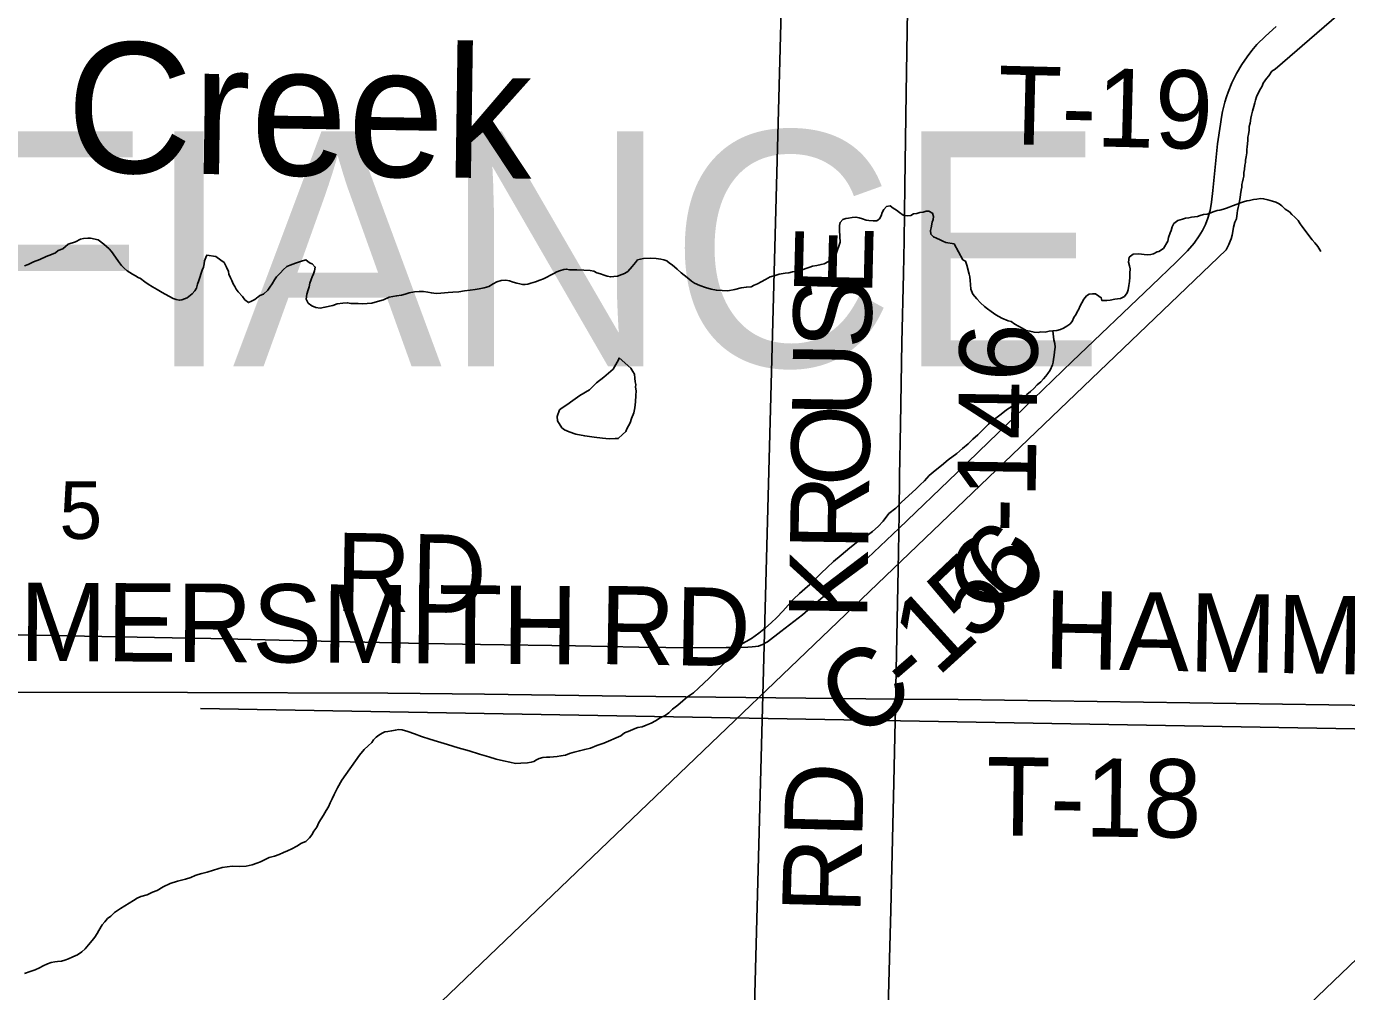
# Model space of a CAD drawing. Extents: x 2.4 to 73.1, y 4.5 to 25.6.
# Drawn here: x 46.8049 to 47.284, y 21.1916 to 21.5419 of the extents above; entities that cross this region are included whole.
import ezdxf

# ---------------------------------------------------------------- set-up
doc = ezdxf.new("R2010")
doc.units = 0
for name, color, linetype in [('GM_X_County_Road', 7, 'Continuous'), ('GM_X_County_Road_Text', 7, 'Continuous'), ('GM_X_Minor_Lake', 7, 'Continuous'), ('GM_X_Minor_River', 7, 'Continuous'), ('GM_X_Minor_River_Text', 7, 'Continuous'), ('GM_X_Section', 7, 'Continuous'), ('GM_X_Section_Text', 7, 'Continuous'), ('GM_X_Township_Road', 7, 'Continuous'), ('GM_X_Township_Road_Text', 7, 'Continuous'), ('GM_X_Township_Text', 7, 'Continuous')]:
    doc.layers.add(name, color=color, linetype=linetype)

msp = doc.modelspace()

# ---------------------------------------------------------------- linework, layer by layer
at = {"layer": 'GM_X_County_Road'}
for points in [[(47.12039, 21.2977), (47.12043, 21.30198), (47.12143, 21.35108), (47.12163, 21.36506), (47.12181, 21.37873), (47.12211, 21.39737), (47.12257, 21.4272), (47.12316, 21.45205), (47.12344, 21.46417), (47.12369, 21.48406), (47.12421, 21.51761), (47.12463, 21.54775), (47.12464, 21.54884)], [(47.07388, 21.31854), (47.07871, 21.32224), (47.08654, 21.32836), (47.11019, 21.34894), (47.12169, 21.35984), (47.14253, 21.37987), (47.15415, 21.3911), (47.16693, 21.40337), (47.18437, 21.42021), (47.21338, 21.44788), (47.22211, 21.45628), (47.22626, 21.46044), (47.22866, 21.46325), (47.23052, 21.46582), (47.23172, 21.4678), (47.23284, 21.46999), (47.2337, 21.47228), (47.23451, 21.47502), (47.23502, 21.47808), (47.23548, 21.48225), (47.23717, 21.49927), (47.23823, 21.50633), (47.2386, 21.50891), (47.239, 21.51102), (47.23943, 21.51287), (47.23986, 21.51442), (47.24037, 21.51627), (47.24102, 21.51799), (47.24237, 21.5214), (47.24406, 21.52476), (47.24596, 21.528), (47.24788, 21.53087), (47.2496, 21.53311), (47.25146, 21.53523), (47.25456, 21.53833), (47.2585, 21.54187)], [(46.61885, 21.30097), (46.63212, 21.30095), (46.65016, 21.30093), (46.66602, 21.30086), (46.68497, 21.30055), (46.6977, 21.30056), (46.71138, 21.30052), (46.75736, 21.30039), (46.78409, 21.30028), (46.86332, 21.30012), (46.93605, 21.29991), (46.97116, 21.29949), (47.02243, 21.29887), (47.12039, 21.2977)]]:
    msp.add_lwpolyline(points, dxfattribs=at)
at = {"layer": 'GM_X_Minor_Lake'}
for points in [[(47.02005, 21.42157), (47.01983, 21.42082), (47.01782, 21.41746), (47.01449, 21.41453), (47.01176, 21.41253), (47.0092, 21.40995), (47.00571, 21.40797), (47.00318, 21.40615), (47.00103, 21.40451), (46.99928, 21.40343), (46.99831, 21.4027), (46.99747, 21.40025), (46.99761, 21.39873), (46.99924, 21.3962), (47.00017, 21.39541), (47.00186, 21.39478), (47.00431, 21.39394), (47.00753, 21.39326), (47.01094, 21.39277), (47.01398, 21.39248), (47.01644, 21.39221)], [(47.02005, 21.42157), (47.01983, 21.42082), (47.01782, 21.41746), (47.01449, 21.41453), (47.01176, 21.41253), (47.0092, 21.40995), (47.00571, 21.40797), (47.00318, 21.40615), (47.00103, 21.40451), (46.99928, 21.40343), (46.99831, 21.4027), (46.99747, 21.40025), (46.99761, 21.39873), (46.99924, 21.3962), (47.00017, 21.39541), (47.00186, 21.39478), (47.00431, 21.39394), (47.00753, 21.39326), (47.01094, 21.39277), (47.01398, 21.39248), (47.01644, 21.39221), (47.01854, 21.39233), (47.01968, 21.39229), (47.02125, 21.39376), (47.02243, 21.39486), (47.02284, 21.3958), (47.02345, 21.39692), (47.02406, 21.39804), (47.02448, 21.39955), (47.02531, 21.40162), (47.02575, 21.4035), (47.02601, 21.40559), (47.02608, 21.40787), (47.02614, 21.40958), (47.02599, 21.41091), (47.02602, 21.41186), (47.02586, 21.41282), (47.02571, 21.41416), (47.02557, 21.41568), (47.02503, 21.41665), (47.02431, 21.41782), (47.02005, 21.42157)], [(47.01644, 21.39221), (47.01854, 21.39233), (47.01968, 21.39229), (47.02125, 21.39376), (47.02243, 21.39486), (47.02284, 21.3958), (47.02345, 21.39692), (47.02406, 21.39804), (47.02448, 21.39955), (47.02531, 21.40162), (47.02575, 21.4035), (47.02601, 21.40559), (47.02608, 21.40787), (47.02614, 21.40958), (47.02599, 21.41091), (47.02602, 21.41186), (47.02586, 21.41282), (47.02571, 21.41416), (47.02557, 21.41568), (47.02503, 21.41665), (47.02431, 21.41782), (47.02005, 21.42157)]]:
    msp.add_lwpolyline(points, dxfattribs=at)
at = {"layer": 'GM_X_Minor_River'}
for points in [[(47.25808, 21.52633), (48.20114, 22.34109)], [(46.60122, 20.30202), (46.61067, 20.55521), (47.78988, 21.68452)], [(47.24033, 21.46078), (47.2413, 21.46275), (47.2417, 21.46388), (47.24211, 21.46482), (47.24252, 21.46614), (47.24274, 21.46746), (47.24297, 21.46898), (47.2434, 21.47087), (47.244, 21.47199), (47.24424, 21.47407), (47.24445, 21.47502), (47.24467, 21.47615), (47.24488, 21.47709), (47.24511, 21.47842), (47.24533, 21.47974), (47.24555, 21.48088), (47.24578, 21.48239), (47.24599, 21.48352), (47.24602, 21.48447), (47.24623, 21.48542), (47.24645, 21.48655), (47.24666, 21.48749), (47.2467, 21.48882), (47.24691, 21.48996), (47.24714, 21.49147), (47.24736, 21.49241), (47.24738, 21.49336), (47.2476, 21.4945), (47.24783, 21.49601), (47.24785, 21.49715), (47.24788, 21.4981), (47.2481, 21.49923), (47.24813, 21.50056), (47.24816, 21.5017), (47.24837, 21.50264), (47.2486, 21.50416), (47.24863, 21.50549), (47.24905, 21.5068), (47.24928, 21.50851), (47.2495, 21.50964), (47.24991, 21.51115), (47.25034, 21.51285), (47.25075, 21.51417), (47.25096, 21.51511), (47.25137, 21.51624), (47.25218, 21.51812), (47.25277, 21.51924), (47.25337, 21.52018), (47.25378, 21.52131), (47.25496, 21.52299), (47.25574, 21.52392), (47.25692, 21.5256), (47.25808, 21.52633)], [(47.21753, 21.46125), (47.2191, 21.46388), (47.21933, 21.46521), (47.21994, 21.4669), (47.22034, 21.46784), (47.22075, 21.46916), (47.22135, 21.47028), (47.22271, 21.47139), (47.22443, 21.47192), (47.22558, 21.47227), (47.22672, 21.47243), (47.22768, 21.47259), (47.22996, 21.47291), (47.23092, 21.47327), (47.23207, 21.47362), (47.23341, 21.47378), (47.23436, 21.47413), (47.2359, 21.47466), (47.23704, 21.47501), (47.238, 21.47518), (47.23934, 21.47553), (47.24048, 21.47588), (47.24144, 21.47623), (47.2426, 21.47677), (47.24432, 21.4773), (47.24547, 21.47784), (47.24662, 21.47819), (47.24777, 21.47854), (47.24872, 21.47871), (47.25025, 21.47905), (47.25139, 21.47921), (47.25273, 21.47936), (47.25387, 21.47934), (47.25537, 21.47892), (47.25707, 21.47849), (47.25839, 21.47808), (47.25952, 21.47748), (47.26045, 21.4767), (47.26175, 21.47553), (47.26324, 21.47454), (47.26417, 21.47357), (47.26528, 21.47259), (47.26639, 21.47142), (47.26712, 21.47026), (47.26786, 21.4693), (47.27025, 21.46601), (47.27154, 21.46445), (47.27246, 21.46329), (47.27356, 21.46193), (47.27463, 21.46013)], [(47.10028, 21.46361), (47.09993, 21.46785), (47.09994, 21.46842), (47.09997, 21.46956), (47.10019, 21.4707), (47.10117, 21.47181), (47.10231, 21.47216), (47.10327, 21.47233), (47.1046, 21.47248), (47.10593, 21.47264), (47.10707, 21.47242), (47.10839, 21.47201), (47.10971, 21.4716), (47.11065, 21.47138), (47.11217, 21.47134), (47.1135, 21.47131), (47.11447, 21.47204), (47.11506, 21.47317), (47.11547, 21.4743), (47.11607, 21.47542), (47.11705, 21.47654), (47.11838, 21.47669), (47.1195, 21.4759), (47.12062, 21.47512), (47.12174, 21.47433), (47.12305, 21.47335), (47.12456, 21.47312), (47.12589, 21.47327), (47.12686, 21.47382), (47.128, 21.47398), (47.12915, 21.47433), (47.13029, 21.47449), (47.13144, 21.47484), (47.13239, 21.47482), (47.1337, 21.47403), (47.13405, 21.47288), (47.13402, 21.47174), (47.13362, 21.4708), (47.13319, 21.46872), (47.13297, 21.46778), (47.13313, 21.46644), (47.13405, 21.46547), (47.13518, 21.46506), (47.1365, 21.46446), (47.13743, 21.46387), (47.13856, 21.46346), (47.14159, 21.4629)], [(46.80422, 21.45499), (46.80557, 21.45551), (46.8075, 21.4564), (46.80981, 21.45728), (46.81213, 21.45834), (46.81406, 21.45904), (46.81542, 21.45975), (46.81639, 21.46048), (46.81813, 21.46119), (46.82008, 21.46283), (46.82278, 21.46369), (46.82452, 21.46459), (46.82567, 21.46493), (46.8272, 21.46507), (46.82815, 21.46504), (46.83099, 21.46437), (46.83303, 21.46278), (46.83396, 21.46199), (46.83489, 21.4612), (46.83581, 21.46022), (46.83726, 21.45808), (46.83835, 21.45652), (46.83945, 21.45515), (46.84037, 21.45417), (46.84148, 21.45318), (46.84335, 21.45198), (46.84447, 21.45137), (46.84541, 21.45077), (46.84634, 21.45035), (46.84783, 21.44916), (46.84914, 21.44836), (46.85063, 21.44736), (46.85231, 21.44635), (46.85418, 21.44534), (46.85661, 21.44393), (46.85811, 21.44311), (46.85924, 21.4427), (46.86038, 21.44247), (46.86133, 21.44263), (46.86326, 21.44332), (46.86502, 21.44479), (46.86601, 21.4459), (46.86661, 21.44683), (46.86704, 21.44833), (46.86746, 21.44965), (46.86788, 21.45078), (46.86831, 21.45229), (46.86872, 21.45342), (46.86914, 21.45454), (46.86937, 21.45568), (46.86959, 21.45681), (46.87001, 21.45794), (46.87042, 21.45888), (46.87364, 21.45839), (46.8755, 21.45699), (46.87662, 21.4562), (46.87751, 21.45446), (46.87823, 21.45291), (46.87839, 21.45195), (46.87892, 21.4506), (46.87946, 21.44963), (46.87999, 21.44848), (46.88053, 21.44751), (46.88107, 21.44654), (46.8818, 21.44556), (46.88327, 21.4438), (46.88418, 21.44263), (46.88548, 21.44163), (46.88664, 21.44217), (46.8878, 21.4427), (46.88957, 21.44416), (46.89091, 21.44469), (46.89248, 21.44616), (46.89328, 21.44727)], [(46.05166, 20.07827), (46.06112, 20.33147), (47.24033, 21.46078)], [(47.03148, 21.45772), (47.03339, 21.45766), (47.03509, 21.45741), (47.03623, 21.45718), (47.03736, 21.45676), (47.03828, 21.45597), (47.03922, 21.45537), (47.04107, 21.45379), (47.04255, 21.45241), (47.04367, 21.45161), (47.04534, 21.45022), (47.04626, 21.44943), (47.04738, 21.44863), (47.04926, 21.44781), (47.05133, 21.44717), (47.05341, 21.44653), (47.0553, 21.44609), (47.05948, 21.44595), (47.06197, 21.44644), (47.06427, 21.44693), (47.06619, 21.44725), (47.06791, 21.44738), (47.06906, 21.44792), (47.07022, 21.44845), (47.07158, 21.44916), (47.07313, 21.45006), (47.07487, 21.45096), (47.0766, 21.45147), (47.07814, 21.45199), (47.08025, 21.4523), (47.08159, 21.45245), (47.08293, 21.45278), (47.08408, 21.45294), (47.08503, 21.45309), (47.08677, 21.45361), (47.08773, 21.45396), (47.08927, 21.45448), (47.09023, 21.45483), (47.09177, 21.45515), (47.0933, 21.45548), (47.09445, 21.45564), (47.096, 21.45654), (47.09679, 21.45746), (47.09777, 21.45819), (47.09875, 21.4593), (47.10028, 21.46361)], [(47.14159, 21.4629), (47.14477, 21.45721), (47.1457, 21.45661), (47.14623, 21.45526), (47.14708, 21.45199), (47.14724, 21.45104), (47.14739, 21.4497), (47.14753, 21.44817), (47.14766, 21.44646), (47.14837, 21.44472), (47.14984, 21.44296), (47.15113, 21.44159), (47.1526, 21.44021), (47.15372, 21.43941), (47.15502, 21.43842), (47.1567, 21.43722), (47.15894, 21.436), (47.1612, 21.43498), (47.16233, 21.43475), (47.16363, 21.43376), (47.16495, 21.43314), (47.16626, 21.43234), (47.16775, 21.43153), (47.16908, 21.43129), (47.17059, 21.43086), (47.17211, 21.43081), (47.17307, 21.43097), (47.17459, 21.43092), (47.17612, 21.43125), (47.17746, 21.4314), (47.1788, 21.43154), (47.18014, 21.43188), (47.1813, 21.43241), (47.18247, 21.43313), (47.18363, 21.43385), (47.18442, 21.43478), (47.18504, 21.43628), (47.18584, 21.4374), (47.18625, 21.43833), (47.18685, 21.43927), (47.18726, 21.4402), (47.18868, 21.44282), (47.18967, 21.44412), (47.19064, 21.44466), (47.19179, 21.44481), (47.19293, 21.44477), (47.19405, 21.44397), (47.19498, 21.44337), (47.19514, 21.44242), (47.19704, 21.44235), (47.19819, 21.44251), (47.19991, 21.44283), (47.20087, 21.44299), (47.20202, 21.44314), (47.20337, 21.44386), (47.20437, 21.44515), (47.20479, 21.44628), (47.20502, 21.4478), (47.20526, 21.44931), (47.20531, 21.45083), (47.20536, 21.45235), (47.20541, 21.45387), (47.20525, 21.45502), (47.20492, 21.45636), (47.20516, 21.45806), (47.20653, 21.45916), (47.20863, 21.45928), (47.21052, 21.45903), (47.21167, 21.45899), (47.213, 21.45914), (47.21396, 21.4593), (47.21532, 21.46001), (47.21589, 21.46018), (47.21753, 21.46125)], [(46.89328, 21.44727), (46.89408, 21.44839), (46.89489, 21.44988), (46.89569, 21.451), (46.89707, 21.45247), (46.89805, 21.45358), (46.89942, 21.45468), (46.90058, 21.45521), (46.90251, 21.45591), (46.90443, 21.4566), (46.90635, 21.45711), (46.90766, 21.45612), (46.90859, 21.45571), (46.9097, 21.45453), (46.90947, 21.4532), (46.90905, 21.45208), (46.90863, 21.45095), (46.90822, 21.45001), (46.9078, 21.44869), (46.90757, 21.44737), (46.90715, 21.44624), (46.90672, 21.44473), (46.90647, 21.44284), (46.90719, 21.44148), (46.90849, 21.44049), (46.90999, 21.43987), (46.91151, 21.43963), (46.91323, 21.43995), (46.91611, 21.44062), (46.91765, 21.44114), (46.91976, 21.44145), (46.92147, 21.44158), (46.92261, 21.44135), (46.92375, 21.44131), (46.92527, 21.44126), (46.92679, 21.44122), (46.92851, 21.44135), (46.93023, 21.44148), (46.93234, 21.44198), (46.93446, 21.44267), (46.93658, 21.44355), (46.93926, 21.44404), (46.94099, 21.44436), (46.94233, 21.44469), (46.94387, 21.44521), (46.94578, 21.44553), (46.9475, 21.44566), (46.94902, 21.44561), (46.95054, 21.44537), (46.95187, 21.44514), (46.95357, 21.44489), (46.95529, 21.44503), (46.95796, 21.44532), (46.95968, 21.44545), (46.96178, 21.44557), (46.96389, 21.44588), (46.96599, 21.44619), (46.96771, 21.44633), (46.96924, 21.44666), (46.97097, 21.44698), (46.9727, 21.44749), (46.97425, 21.44839), (46.9756, 21.44911), (46.97714, 21.44963), (46.97886, 21.44976), (46.98019, 21.44953), (46.98151, 21.4491), (46.98283, 21.44868), (46.98396, 21.44845), (46.98491, 21.44823), (46.98586, 21.4482), (46.98682, 21.44836), (46.98797, 21.4487), (46.9897, 21.44921), (46.99124, 21.44973), (46.99259, 21.45026), (46.99627, 21.45223), (46.99743, 21.45276), (46.99839, 21.45311), (46.99993, 21.45363), (47.00089, 21.45379), (47.00203, 21.45356), (47.00469, 21.45347), (47.00716, 21.45339), (47.00944, 21.45331), (47.01077, 21.45308), (47.01189, 21.45247), (47.01321, 21.45205), (47.01453, 21.45162), (47.01566, 21.45121), (47.01699, 21.45097), (47.01813, 21.45112), (47.01947, 21.45127), (47.02101, 21.45179), (47.02197, 21.45214), (47.02314, 21.45286), (47.02472, 21.45471), (47.02591, 21.45619), (47.0267, 21.45712), (47.02881, 21.45762), (47.03148, 21.45772)], [(47.03802, 21.29276), (47.0394, 21.29405), (47.04135, 21.2955), (47.04311, 21.29716), (47.04487, 21.29862), (47.04701, 21.30007), (47.04878, 21.30173), (47.05075, 21.30356), (47.05271, 21.3054), (47.05467, 21.30724), (47.05684, 21.30945), (47.059, 21.31166), (47.06137, 21.31424), (47.06414, 21.31758), (47.06802, 21.31973), (47.07075, 21.32173), (47.07309, 21.32356), (47.07524, 21.32539), (47.07721, 21.32742), (47.07938, 21.32963), (47.08135, 21.33185), (47.08333, 21.33406), (47.08549, 21.33609), (47.08745, 21.33773), (47.08921, 21.33939), (47.09157, 21.34159), (47.09334, 21.34343), (47.0955, 21.34546), (47.09785, 21.34766), (47.1006, 21.35004), (47.10373, 21.3526), (47.10666, 21.35498), (47.10957, 21.35679), (47.11191, 21.35861), (47.11407, 21.36044), (47.11584, 21.36228), (47.11783, 21.36507), (47.12037, 21.36708), (47.12234, 21.36911), (47.12783, 21.37406), (47.12921, 21.37554), (47.13078, 21.37701), (47.13256, 21.37885), (47.13471, 21.38068), (47.13705, 21.38251), (47.1394, 21.38452), (47.14252, 21.38689), (47.14468, 21.38872), (47.14663, 21.39037), (47.1484, 21.39203), (47.15017, 21.39368), (47.15194, 21.39552), (47.1541, 21.39755), (47.15625, 21.39938), (47.1586, 21.4012), (47.16055, 21.40266), (47.16249, 21.40393), (47.16347, 21.40465), (47.16463, 21.40538), (47.16561, 21.40611), (47.16679, 21.40721), (47.16796, 21.40831), (47.16933, 21.40941), (47.17051, 21.41051), (47.17169, 21.4118), (47.17306, 21.4129), (47.17405, 21.41401), (47.17484, 21.41493), (47.17563, 21.41586), (47.17643, 21.41716), (47.17726, 21.41904), (47.17748, 21.41998), (47.1777, 21.42112), (47.17794, 21.42244), (47.17798, 21.42377), (47.17822, 21.42547), (47.17808, 21.42681), (47.17774, 21.42815), (47.17746, 21.4314)], [(46.85453, 21.2296), (46.85705, 21.23085), (46.85974, 21.23171), (46.86262, 21.23238), (46.86454, 21.23307), (46.86609, 21.23378), (46.86724, 21.23412), (46.86859, 21.23446), (46.87051, 21.23497), (46.87282, 21.23565), (46.87589, 21.23669), (46.87953, 21.23714), (46.88238, 21.23705), (46.88467, 21.23716), (46.88678, 21.23766), (46.88851, 21.23817), (46.88986, 21.2387), (46.8916, 21.23959), (46.89296, 21.24031), (46.89488, 21.24082), (46.89661, 21.24133), (46.89815, 21.24204), (46.8997, 21.24275), (46.90125, 21.24346), (46.90299, 21.24435), (46.90474, 21.24543), (46.90628, 21.24614), (46.90766, 21.24743), (46.90846, 21.24855), (46.90926, 21.24985), (46.91026, 21.25134), (46.91107, 21.25302), (46.91188, 21.25433), (46.91268, 21.25563), (46.91369, 21.25731), (46.91449, 21.25862), (46.91511, 21.26012), (46.91592, 21.26161), (46.91654, 21.26311), (46.91776, 21.26555), (46.91937, 21.26835), (46.92575, 21.27746), (46.92753, 21.27949), (46.92891, 21.28078), (46.93028, 21.28206), (46.93088, 21.28299), (46.93186, 21.28391), (46.93284, 21.28464), (46.93401, 21.28536), (46.93497, 21.2859), (46.93612, 21.28605), (46.93746, 21.2862), (46.9388, 21.28654), (46.93995, 21.28669), (46.94128, 21.28664), (46.94336, 21.28601), (46.9458, 21.28516), (46.94825, 21.28413), (46.95127, 21.28327), (46.9541, 21.28241), (46.95768, 21.28134), (46.96164, 21.28007), (46.9656, 21.27899), (46.96937, 21.27772), (46.97277, 21.27685), (46.97541, 21.276), (46.97805, 21.27534), (46.98032, 21.27489), (46.98241, 21.27444), (46.98431, 21.27456), (46.98679, 21.27467), (46.98813, 21.27482), (46.98909, 21.27517), (46.99006, 21.27571), (46.99103, 21.27624), (46.99237, 21.27658), (46.99371, 21.27673), (46.99485, 21.27669), (46.99619, 21.27683), (46.99753, 21.27698), (46.99887, 21.27713), (47.00059, 21.27745), (47.00194, 21.27797), (47.00367, 21.27849), (47.00559, 21.279), (47.00751, 21.2795), (47.00962, 21.28), (47.01194, 21.28088), (47.01444, 21.28175), (47.02062, 21.2844), (47.02199, 21.28549), (47.02391, 21.28619), (47.02527, 21.2869), (47.02681, 21.28742), (47.02834, 21.28775), (47.02988, 21.28827), (47.03162, 21.28898), (47.03317, 21.28988), (47.03492, 21.29096), (47.03666, 21.29185), (47.03802, 21.29276)], [(46.86811, 21.2943), (47.3007, 21.28672)], [(46.80421, 21.19817), (46.80632, 21.19886), (46.80806, 21.19957), (46.80961, 21.20028), (46.81096, 21.20099), (46.81251, 21.2017), (46.81386, 21.20223), (46.8152, 21.20237), (46.81615, 21.20253), (46.81768, 21.20267), (46.81883, 21.20301), (46.82018, 21.20354), (46.82173, 21.20425), (46.82347, 21.20495), (46.82502, 21.20604), (46.8262, 21.20714), (46.82739, 21.20863), (46.82877, 21.2101), (46.82977, 21.2114), (46.83057, 21.21271), (46.83118, 21.21383), (46.83238, 21.21588), (46.83337, 21.21699), (46.83436, 21.2181), (46.83553, 21.21901), (46.83691, 21.2203), (46.83905, 21.22174), (46.84371, 21.22463), (46.84507, 21.22554), (46.84642, 21.22607), (46.84873, 21.22675), (46.85066, 21.22764), (46.8524, 21.22834), (46.85453, 21.2296)]]:
    msp.add_lwpolyline(points, dxfattribs=at)
at = {"layer": 'GM_X_Section'}
for points in [[(46.57955, 21.59402), (47.07371, 21.58379), (47.07977, 21.58366), (47.06591, 21.06446), (46.57099, 21.07417)], [(47.07977, 21.58366), (47.57885, 21.57331), (47.56537, 21.05389), (47.06591, 21.06446)]]:
    msp.add_lwpolyline(points, close=True, dxfattribs=at)
at = {"layer": 'GM_X_Township_Road'}
for points in [[(46.78887, 21.32129), (46.80844, 21.32094), (46.81963, 21.32073), (46.85784, 21.31994), (46.87182, 21.3197), (46.88643, 21.31944), (46.9119, 21.3188), (46.94359, 21.31802), (46.96969, 21.31755), (47.00418, 21.31705), (47.02717, 21.31664), (47.04675, 21.31641), (47.05886, 21.31643), (47.06416, 21.31647), (47.06671, 21.31656), (47.06825, 21.31668), (47.06948, 21.31681), (47.07055, 21.31701), (47.07145, 21.3173), (47.07236, 21.31763), (47.07318, 21.31812), (47.07388, 21.31854)], [(47.11709, 21.16302), (47.11717, 21.16799), (47.11791, 21.19472), (47.11856, 21.22114), (47.11969, 21.26745), (47.12019, 21.28983), (47.12039, 21.2977)], [(47.12039, 21.2977), (47.14307, 21.29758), (47.31123, 21.2952), (47.37571, 21.29394)]]:
    msp.add_lwpolyline(points, dxfattribs=at)

# ---------------------------------------------------------------- texts
at = {"layer": 'GM_X_County_Road_Text'}
for s, height, rotation, p in [('E', 0.02841, 88.622, (47.1118, 21.44388)), ('S', 0.02841, 89.1233, (47.1115, 21.42478)), ('C-146', 0.028409, 89.1818, (47.17056, 21.33054)), ('U', 0.02841, 89.1312, (47.11113, 21.39979)), ('O', 0.02841, 89.1329, (47.11075, 21.37479)), ('R', 0.02841, 89.1315, (47.11039, 21.35146)), ('6', 0.02841, 43.8052, (47.16173, 21.3298)), ('K', 0.02841, 89.133, (47.11001, 21.32646)), ('5', 0.02841, 43.4837, (47.14891, 21.31763)), ('HAMMERSMITH', 0.0284091, 359.6388, (46.71793, 21.31219)), ('RD', 0.028409, 359.0188, (47.01266, 21.3105)), ('1', 0.02841, 42.2546, (47.13547, 21.30542)), ('C', 0.02841, 39.3401, (47.10739, 21.28198)), ('-', 0.02841, 40.7334, (47.12601, 21.29725))]:
    msp.add_text(s, height=height, rotation=rotation, dxfattribs=at).set_placement(p)
at = {"layer": 'GM_X_Minor_River_Text'}
msp.add_text('Creek', height=0.047372, rotation=359.1767, dxfattribs=at).set_placement((46.8191, 21.48901))
at = {"layer": 'GM_X_Section_Text'}
msp.add_text('5', height=0.02093, rotation=0, dxfattribs=at).set_placement((46.81686, 21.35589))
at = {"layer": 'GM_X_Township_Road_Text'}
for s, height, rotation, p in [('T-19', 0.028409, 358.585, (47.15707, 21.49922)), ('RD', 0.028409, 359.0128, (46.91683, 21.32975)), ('HAMMERSMITH', 0.0284091, 358.9155, (47.17393, 21.30885)), ('RD', 0.028409, 88.5383, (47.10752, 21.21957)), ('T-18', 0.028409, 359.2931, (47.1531, 21.24837))]:
    msp.add_text(s, height=height, rotation=rotation, dxfattribs=at).set_placement(p)
at = {"layer": 'GM_X_Township_Text'}
msp.add_text('DEFIANCE', height=0.085227, rotation=0, dxfattribs=at).set_placement((46.62014, 21.4185))

doc.saveas('drawing.dxf')
